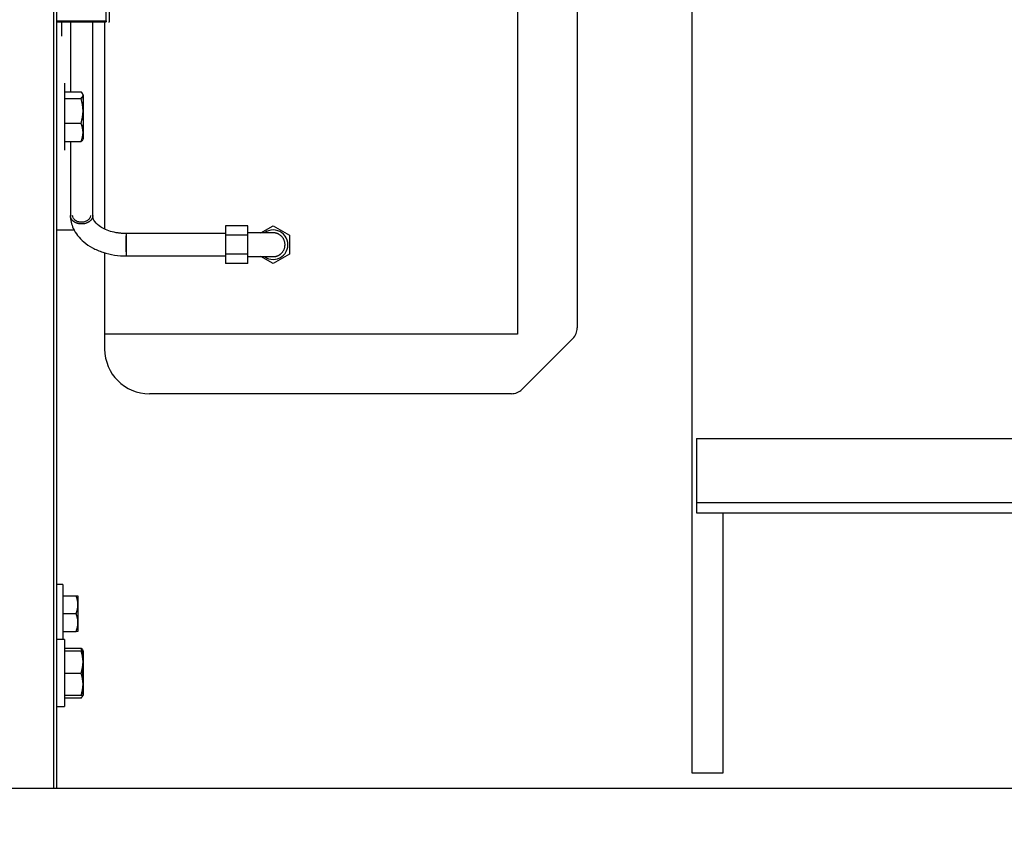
# Model space of a CAD drawing. Header units: inches. Extents: x 0 to 29700, y -16 to 21000.
# Tile 326 of 376: x 20975 to 21635, y 14864 to 15410. Entities that reach past the tile are written whole.
import ezdxf

# ---------------------------------------------------------------- set-up
doc = ezdxf.new("R2010")
doc.units = ezdxf.units.IN
doc.layers.add('254', color=7, linetype='Continuous', true_color=0xffffff)
doc.styles.add('latin_extended', font='simplex.shx')
doc.dimstyles.get("Standard").update_dxf_attribs({"dimtxt": 0.18, "dimasz": 0.18, "dimexe": 0.18, "dimexo": 0.0625, "dimgap": 0.09, "dimtad": 0, "dimtih": 1, "dimtoh": 1, "dimdec": 4, "dimzin": 0, "dimdsep": 46, "dimtxsty": 'Standard', "dimcen": 0.09, "dimadec": 0, "dimazin": 0, "dimtfac": 1, "dimtdec": 4, "dimtofl": 0, "dimtmove": 0, "dimatfit": 3, "dimfxl": 1, "dimtolj": 1, "dimtzin": 0, "dimarcsym": 0})

# ---------------------------------------------------------------- blocks, each defined once
blk = doc.blocks.new('_U5')
at = {"layer": '254', "color": 3, "linetype": 'Continuous', "lineweight": 13, "transparency": 16777216}
for p, q in [((27220.43, 17368.72), (27220.43, 13173.69)), ((18363.86, 15513.19), (18363.86, 13173.69)), ((18538.86, 13223.69), (27045.43, 13223.69))]:
    blk.add_line(p, q, dxfattribs=at)
at = {"layer": '254', "color": 3, "transparency": 16777216}
for points in [[(18538.86, 13252.86), (18538.86, 13194.52), (18363.86, 13223.69)], [(27045.43, 13194.52), (27045.43, 13252.86), (27220.43, 13223.69)]]:
    blk.add_solid(points, dxfattribs=at)
at = {"layer": 'Defpoints', "color": 0, "transparency": 16777216}
for p in [(27220.43, 17418.72), (18363.86, 15563.19), (27220.43, 13223.69)]:
    blk.add_point(p, dxfattribs=at)
at = {"layer": '254', "color": 2, "lineweight": 13, "transparency": 16777216, "insert": (22483.81, 13486.19), "char_height": 175, "attachment_point": 1, "style": 'latin_extended'}
blk.add_mtext('\\A1;8857', dxfattribs=at)

msp = doc.modelspace()

# ---------------------------------------------------------------- linework, layer by layer
at = {"layer": '254', "color": 2, "linetype": 'Continuous', "lineweight": 25}
for p, q in [((21425.86, 15892.361), (21425.86, 14904.361)), ((20997.86, 14893.693), (20997.86, 15656.09)), ((20999.86, 14893.697), (20999.86, 15655.325)), ((21308.86, 15628.694), (21308.86, 15198.694)), ((21348.86, 15453.694), (21348.86, 15202.836)), ((21032.86, 15408.912), (21032.86, 15424.598)), ((21034.86, 15425.251), (21034.86, 15408.258)), ((20999.86, 15408.182), (21032.86, 15408.182)), ((21002.86, 15408.188), (21002.86, 15406.449)), ((21002.86, 15406.449), (21002.86, 15399.358)), ((21031.86, 15408.182), (21031.86, 15269.196)), ((21032.86, 15408.912), (21032.86, 15408.182)), ((21034.86, 15407.772), (21034.86, 15408.258)), ((21002.86, 15399.358), (21002.86, 15398.688)), ((21004.86, 15367.142), (21004.86, 15322.142)), ((21004.86, 15361.372), (21004.86, 15356.89)), ((21004.86, 15361.372), (21016.021, 15361.372)), ((21017.36, 15359.131), (21017.36, 15359.642)), ((21017.36, 15359.131), (21017.36, 15348.524)), ((21004.86, 15356.89), (21004.86, 15340.159)), ((21004.86, 15356.89), (21016.021, 15356.89)), ((21017.36, 15348.524), (21017.36, 15334.035)), ((21004.86, 15340.159), (21004.86, 15327.912)), ((21016.021, 15340.159), (21004.86, 15340.159)), ((21017.36, 15334.035), (21017.36, 15329.642)), ((21004.86, 15327.912), (21016.021, 15327.912)), ((21112.86, 15271.395), (21112.86, 15265.044)), ((21127.86, 15271.395), (21112.86, 15271.395)), ((21127.86, 15265.044), (21127.86, 15271.395)), ((21136.717, 15266.694), (21144.86, 15271.395)), ((21144.86, 15271.395), (21155.86, 15265.044)), ((20999.861, 15268.694), (21011.534, 15268.694)), ((21112.86, 15265.044), (21112.86, 15252.343)), ((21127.86, 15265.044), (21112.86, 15265.044)), ((21144.86, 15266.694), (21127.86, 15266.694)), ((21127.86, 15252.343), (21127.86, 15265.044)), ((21155.86, 15265.044), (21155.86, 15252.343)), ((21031.86, 15253.382), (21031.86, 15198.694)), ((21112.86, 15252.343), (21112.86, 15245.992)), ((21127.86, 15252.343), (21112.86, 15252.343)), ((21127.86, 15245.992), (21127.86, 15252.343)), ((21155.86, 15252.343), (21144.86, 15245.992)), ((21127.86, 15245.992), (21112.86, 15245.992)), ((21127.86, 15250.694), (21144.882, 15250.694)), ((21144.86, 15245.992), (21136.717, 15250.694)), ((21031.86, 15198.694), (21031.86, 15188.694)), ((21308.86, 15198.694), (21031.86, 15198.694)), ((21345.931, 15195.765), (21311.789, 15161.623)), ((21304.718, 15158.694), (21061.86, 15158.694)), ((21428.86, 15128.692), (21428.86, 15085.692)), ((21428.86, 15128.692), (22056.85, 15128.692)), ((21428.86, 15085.692), (22023.995, 15085.692)), ((21428.86, 15085.692), (21428.86, 15078.692)), ((21428.86, 15078.692), (22016.993, 15078.692)), ((21446.86, 14904.361), (21446.86, 15078.692)), ((21003.86, 15030.636), (20999.86, 15030.636)), ((21003.86, 15030.636), (21003.86, 14993.717)), ((21003.86, 15023.136), (21012.789, 15023.136)), ((21013.86, 15023.136), (21013.86, 15017.136)), ((21013.86, 15017.136), (21013.86, 15005.136)), ((21003.86, 15011.136), (21012.789, 15011.136)), ((21013.86, 15005.136), (21013.86, 14999.136)), ((21003.86, 14999.136), (21012.789, 14999.136)), ((21004.86, 14993.717), (20999.86, 14993.717)), ((21004.86, 14993.717), (21004.86, 14948.717)), ((21004.86, 14987.947), (21016.021, 14987.947)), ((21004.86, 14986.217), (21016.021, 14986.217)), ((21017.36, 14986.217), (21017.36, 14978.717)), ((21017.36, 14978.717), (21017.36, 14963.717)), ((21004.86, 14971.217), (21016.021, 14971.217)), ((21017.36, 14963.717), (21017.36, 14956.217)), ((21016.021, 14956.217), (21004.86, 14956.217)), ((21016.021, 14954.486), (21004.86, 14954.486)), ((20999.86, 14948.717), (21004.86, 14948.717)), ((21425.86, 14904.361), (21446.86, 14904.361)), ((22167.754, 14893.692), (18739.86, 14893.692))]:
    msp.add_line(p, q, dxfattribs=at)
at = {"layer": '254', "color": 110, "linetype": 'Continuous', "lineweight": 13}
msp.add_line((21032.86, 15408.912), (20999.86, 15408.912), dxfattribs=at)
at = {"layer": '254', "color": 2, "linetype": 'Continuous', "lineweight": 25}
for centre, radius, start, end in [((21144.86, 15258.694), 9.897, 90, 126.0675), ((21144.86, 15258.694), 9.897, 233.938125, 90), ((21338.86, 15202.836), 10, 315, 0), ((21061.86, 15188.694), 30, 180, 270), ((21304.718, 15168.694), 10, 270, 315)]:
    msp.add_arc(centre, radius, start, end, dxfattribs=at)
for points, degree in [([(21008.86, 15408.182), (21008.86, 15392.578), (21008.86, 15376.975), (21008.86, 15361.372)], 3), ([(21017.36, 15359.131), (21017.36, 15359.892), (21016.837, 15360.641), (21016.021, 15361.372)], 3), ([(21016.021, 15356.89), (21016.839, 15357.623), (21017.36, 15358.367), (21017.36, 15359.131)], 3), ([(21017.051, 15358.09), (21017.25, 15357.15), (21017.36, 15356.201), (21017.36, 15355.249)], 3), ([(21017.36, 15348.524), (21017.36, 15351.364), (21016.837, 15354.159), (21016.021, 15356.89)], 3), ([(21017.36, 15355.249), (21017.36, 15354.298), (21017.249, 15353.348), (21017.05, 15352.408)], 3), ([(21016.021, 15340.159), (21016.839, 15342.896), (21017.36, 15345.674), (21017.36, 15348.524)], 3), ([(21017.052, 15344.644), (21017.25, 15343.362), (21017.36, 15342.069), (21017.36, 15340.76)], 3), ([(21017.36, 15334.035), (21017.36, 15336.108), (21016.835, 15338.164), (21016.021, 15340.159)], 3), ([(21017.36, 15340.76), (21017.36, 15339.452), (21017.249, 15338.153), (21017.05, 15336.866)], 3), ([(21016.021, 15327.912), (21016.83, 15329.893), (21017.36, 15331.961), (21017.36, 15334.035)], 3), ([(21017.051, 15331.196), (21017.25, 15330.852), (21017.36, 15330.505), (21017.36, 15330.153)], 3), ([(21017.36, 15330.153), (21017.36, 15329.392), (21016.837, 15328.643), (21016.021, 15327.912)], 3), ([(21046.36, 15251.194), (21079.61, 15251.194), (21112.86, 15251.194)], 2), ([(21012.789, 15023.136), (21013.435, 15023.136), (21013.86, 15023.136), (21013.86, 15023.136)], 3), ([(21013.86, 15017.136), (21013.86, 15019.173), (21013.441, 15021.178), (21012.789, 15023.136)], 3), ([(21012.789, 15011.136), (21013.443, 15013.099), (21013.86, 15015.092), (21013.86, 15017.136)], 3), ([(21013.86, 15005.136), (21013.86, 15007.173), (21013.441, 15009.178), (21012.789, 15011.136)], 3), ([(21012.789, 14999.136), (21013.443, 15001.099), (21013.86, 15003.092), (21013.86, 15005.136)], 3), ([(21013.861, 14999.136), (21013.86, 14999.136), (21013.436, 14999.136), (21012.789, 14999.136)], 3), ([(21016.021, 14987.947), (21016.839, 14987.214), (21017.36, 14986.469), (21017.36, 14985.706)], 3), ([(21017.36, 14981.823), (21017.36, 14983.898), (21016.83, 14985.966), (21016.021, 14987.947)], 3), ([(21016.021, 14986.217), (21016.835, 14986.217), (21017.36, 14986.217), (21017.36, 14986.217)], 3), ([(21017.36, 14978.717), (21017.36, 14981.263), (21016.837, 14983.769), (21016.021, 14986.217)], 3), ([(21017.36, 14985.706), (21017.36, 14985.354), (21017.249, 14985.005), (21017.048, 14984.659)], 3), ([(21017.283, 14980.427), (21017.334, 14980.891), (21017.36, 14981.357), (21017.36, 14981.823)], 3), ([(21016.021, 14971.217), (21016.839, 14973.671), (21017.36, 14976.161), (21017.36, 14978.717)], 3), ([(21017.36, 14975.099), (21017.36, 14973.792), (21017.249, 14972.494), (21017.05, 14971.208)], 3), ([(21017.267, 14977.215), (21017.328, 14976.514), (21017.36, 14975.809), (21017.36, 14975.099)], 3), ([(21017.36, 14963.717), (21017.36, 14966.263), (21016.837, 14968.769), (21016.021, 14971.217)], 3), ([(21017.36, 14967.334), (21017.36, 14969.363), (21017.093, 14971.37), (21016.643, 14973.346)], 3), ([(21016.021, 14956.217), (21016.839, 14958.671), (21017.36, 14961.161), (21017.36, 14963.717)], 3), ([(21017.263, 14962.179), (21017.327, 14961.657), (21017.36, 14961.134), (21017.36, 14960.61)], 3), ([(21017.284, 14965.422), (21017.334, 14966.056), (21017.36, 14966.693), (21017.36, 14967.334)], 3), ([(21016.021, 14954.486), (21016.839, 14955.22), (21017.36, 14955.964), (21017.36, 14956.728)], 3), ([(21017.361, 14956.217), (21017.36, 14956.217), (21016.835, 14956.217), (21016.021, 14956.217)], 3), ([(21017.36, 14956.728), (21017.36, 14957.283), (21017.082, 14957.832), (21016.614, 14958.372)], 3), ([(21017.36, 14960.61), (21017.36, 14959.656), (21017.249, 14958.705), (21017.05, 14957.763)], 3)]:
    msp.add_open_spline(points, degree=degree, dxfattribs=at)
for points, knots in [([(21023.86, 15278.286), (21023.86, 15282.76), (21023.86, 15291.706), (21023.86, 15305.126), (21023.86, 15324.617), (21023.86, 15358.968), (21023.86, 15388.847), (21023.86, 15408.181)], [0, 0, 0, 0, 0.1033131, 0.2066277, 0.3099423, 0.5534696, 1, 1, 1, 1]), ([(21008.86, 15327.914), (21008.86, 15327.358), (21008.86, 15318.813), (21008.86, 15302.28), (21008.86, 15286.304), (21008.86, 15278.316)], [0, 0, 0, 0, 0.0336402, 0.5168194, 1, 1, 1, 1]), ([(21008.86, 15278.316), (21008.921, 15275.235), (21010.301, 15268.847), (21016.15, 15261.473), (21023.599, 15256.462), (21030.615, 15253.449), (21038.397, 15251.599), (21043.689, 15251.196), (21046.36, 15251.194)], [0, 0, 0, 0, 0.1995604, 0.4442802, 0.580415, 0.7211526, 0.8624109, 1, 1, 1, 1]), ([(21016.108, 15273.764), (21015.401, 15273.786), (21013.886, 15274.029), (21011.811, 15275.136), (21010.568, 15276.742), (21010.356, 15277.847), (21010.361, 15278.339)], [0, 0, 0, 0, 0.2560819, 0.5121639, 0.7682458, 1, 1, 1, 1]), ([(21022.36, 15278.268), (21022.359, 15278.215), (21022.358, 15278.162), (21022.325, 15277.575), (21022.005, 15276.428), (21020.542, 15274.857), (21018.351, 15273.886), (21016.814, 15273.741), (21016.108, 15273.764)], [0, 0, 0, 0, 0.0238546, 0.0238546, 0.2678909, 0.5119273, 0.7559636, 1, 1, 1, 1]), ([(21046.361, 15266.193), (21045.777, 15266.194), (21044.738, 15266.217), (21042.896, 15266.33), (21039.853, 15266.662), (21035.732, 15267.557), (21031.449, 15269.222), (21027.273, 15271.751), (21024.806, 15274.57), (21024.027, 15276.746), (21023.878, 15277.734), (21023.86, 15278.123), (21023.86, 15278.286)], [0, 0, 0, 0, 0.0467314, 0.0836038, 0.1495598, 0.2980753, 0.4415926, 0.5765702, 0.8116391, 0.9226886, 0.9670202, 1, 1, 1, 1]), ([(21112.86, 15266.193), (21101.777, 15266.193), (21085.152, 15266.193), (21062.986, 15266.193), (21051.903, 15266.193), (21046.361, 15266.193)], [0, 0, 0, 0, 0.5000055, 0.7500083, 1, 1, 1, 1]), ([(21046.361, 15253.991), (21046.361, 15254.431), (21046.361, 15255.58), (21046.361, 15257.983), (21046.361, 15260.51), (21046.361, 15261.866), (21046.361, 15262.974), (21046.361, 15264.013), (21046.361, 15264.832), (21046.361, 15264.629), (21046.361, 15264.202), (21046.361, 15264.048)], [0, 0, 0, 0, 0.1342347, 0.2684695, 0.4027042, 0.536939, 0.536939, 0.6711737, 0.8054085, 0.9396432, 1, 1, 1, 1]), ([(21144.884, 15250.694), (21144.928, 15250.694), (21145.034, 15250.695), (21145.203, 15250.7), (21145.391, 15250.711), (21145.579, 15250.725), (21145.767, 15250.744), (21145.953, 15250.768), (21146.12, 15250.793), (21146.267, 15250.818), (21146.393, 15250.842), (21146.518, 15250.867), (21146.642, 15250.894), (21146.765, 15250.923), (21146.886, 15250.954), (21147.006, 15250.986), (21147.125, 15251.021), (21147.242, 15251.056), (21147.358, 15251.093), (21147.473, 15251.132), (21147.586, 15251.172), (21147.698, 15251.213), (21147.808, 15251.256), (21147.917, 15251.3), (21148.024, 15251.345), (21148.13, 15251.392), (21148.235, 15251.44), (21148.338, 15251.489), (21148.439, 15251.538), (21148.539, 15251.589), (21148.638, 15251.641), (21148.735, 15251.694), (21148.831, 15251.748), (21148.925, 15251.803), (21149.017, 15251.858), (21149.108, 15251.914), (21149.198, 15251.971), (21149.286, 15252.029), (21149.373, 15252.088), (21149.458, 15252.147), (21149.542, 15252.206), (21149.624, 15252.266), (21149.705, 15252.327), (21149.785, 15252.388), (21149.863, 15252.45), (21149.939, 15252.512), (21150.179, 15252.712), (21150.564, 15253.067), (21151.059, 15253.618), (21151.493, 15254.201), (21151.866, 15254.81), (21152.178, 15255.436), (21152.43, 15256.075), (21152.625, 15256.729), (21152.765, 15257.397), (21152.847, 15258.082), (21152.87, 15258.773), (21152.833, 15259.465), (21152.736, 15260.153), (21152.58, 15260.833), (21152.364, 15261.497), (21152.085, 15262.155), (21151.737, 15262.804), (21151.314, 15263.442), (21150.817, 15264.054), (21150.244, 15264.63), (21149.597, 15265.159), (21149.038, 15265.525), (21148.598, 15265.769), (21148.294, 15265.922), (21147.97, 15266.067), (21147.628, 15266.203), (21147.267, 15266.326), (21147.006, 15266.402), (21146.851, 15266.442), (21146.808, 15266.453), (21146.764, 15266.464), (21146.719, 15266.475), (21146.672, 15266.486), (21146.625, 15266.497), (21146.576, 15266.508), (21146.526, 15266.518), (21146.474, 15266.529), (21146.421, 15266.54), (21146.367, 15266.55), (21146.312, 15266.561), (21146.256, 15266.571), (21146.198, 15266.581), (21146.139, 15266.591), (21146.079, 15266.6), (21146.017, 15266.61), (21145.954, 15266.619), (21145.89, 15266.627), (21145.825, 15266.635), (21145.758, 15266.643), (21145.69, 15266.651), (21145.621, 15266.658), (21145.55, 15266.664), (21145.479, 15266.67), (21145.406, 15266.675), (21145.331, 15266.68), (21145.256, 15266.684), (21145.179, 15266.687), (21145.101, 15266.69), (21145.022, 15266.692), (21144.942, 15266.693), (21144.888, 15266.694), (21144.86, 15266.694)], [0, 0, 0, 0, 0.0060506, 0.0147655, 0.0234816, 0.0321989, 0.0409175, 0.0496372, 0.0583581, 0.0643435, 0.0702754, 0.0761537, 0.0819786, 0.0877501, 0.0934681, 0.0991328, 0.1047442, 0.1103022, 0.1158071, 0.1212587, 0.1266572, 0.1320025, 0.1372948, 0.1425341, 0.1477204, 0.1528537, 0.1579342, 0.1629619, 0.1679368, 0.172859, 0.1777285, 0.1825455, 0.1873099, 0.1920219, 0.1966815, 0.2012887, 0.2058437, 0.2103465, 0.2147971, 0.2191958, 0.2235425, 0.2278374, 0.2320804, 0.2362718, 0.2404116, 0.2444999, 0.2485369, 0.2791199, 0.3082122, 0.3358796, 0.3621985, 0.3872578, 0.4111605, 0.4340251, 0.4568849, 0.4795107, 0.5020637, 0.5247063, 0.547599, 0.5708972, 0.5947485, 0.6192903, 0.6461003, 0.6746966, 0.7051841, 0.737649, 0.772163, 0.8087855, 0.8230211, 0.8379961, 0.8537122, 0.8701707, 0.887373, 0.90532, 0.9072753, 0.9092877, 0.9113572, 0.9134838, 0.9156675, 0.9179083, 0.9202062, 0.9225613, 0.9249734, 0.9274427, 0.929969, 0.9325525, 0.9351931, 0.9378908, 0.9406457, 0.9434576, 0.9463267, 0.9492528, 0.9522361, 0.9552766, 0.9583741, 0.9615288, 0.9647405, 0.9680094, 0.9713354, 0.9747186, 0.9781589, 0.9816562, 0.9852107, 0.9888224, 0.9924911, 0.996217, 1, 1, 1, 1])]:
    msp.add_open_spline(points, degree=3, knots=knots, dxfattribs=at)
for points, weights in [([(21016.045, 15272.63), (21013.459, 15272.712), (21010.108, 15273.772), (21008.84, 15276.351), (21008.861, 15278.344)], [1.01661171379, 1.01661171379, 0.961249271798, 1.01259447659, 1.01641737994]), ([(21046.361, 15252.816), (21046.361, 15252.121), (21046.36, 15251.53), (21046.36, 15251.212), (21046.36, 15251.194)], [1.01661171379, 1.01661171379, 1.00625836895, 0.998658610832, 0.99585746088])]:
    msp.add_rational_spline(points, weights, degree=4, dxfattribs=at)
for points, weights, knots in [([(21023.86, 15278.256), (21023.86, 15278.207), (21023.858, 15278.159), (21023.856, 15278.11), (21023.742, 15276.057), (21022.269, 15273.436), (21018.694, 15272.545), (21016.045, 15272.63)], [1.01642030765, 1.01651365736, 1.01657822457, 1.01661171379, 1.01661171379, 0.958470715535, 1.01661171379, 1.01661171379], [0, 0, 0, 0, 0, 0.0234375, 0.0234375, 0.0234375, 1, 1, 1, 1, 1]), ([(21046.361, 15266.194), (21046.361, 15266.2), (21046.361, 15265.65), (21046.361, 15264.54), (21046.361, 15261.274), (21046.361, 15257.69), (21046.361, 15254.463), (21046.361, 15252.816)], [0.995695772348, 0.992195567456, 0.997610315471, 1.01661171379, 1.01661171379, 0.958470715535, 1.01661171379, 1.01661171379], [0, 0, 0, 0, 0, 0.3637374, 0.3637374, 0.3637374, 1, 1, 1, 1, 1])]:
    msp.add_rational_spline(points, weights, degree=4, knots=knots, dxfattribs=at)

# ---------------------------------------------------------------- dimensions: what is measured, and where the dimension line sits
at = {"layer": '254', "color": 2, "linetype": 'Continuous', "lineweight": 13}
dim = msp.add_linear_dim(base=(27220.427, 13223.692), p1=(18363.86, 15563.186), p2=(27220.427, 17418.716), dimstyle='Standard', override={"dimscale": 50, "dimtxt": 3.5, "dimasz": 3.5, "dimexe": 1, "dimexo": 1, "dimgap": 1.75, "dimtad": 1, "dimtih": 1, "dimtoh": 0, "dimdec": 0, "dimlfac": 1, "dimzin": 8, "dimdsep": 46, "dimlunit": 2, "dimtxsty": 'latin_extended', "dimsah": 1, "dimse1": 0, "dimse2": 0, "dimsd1": 0, "dimsd2": 0, "dimclrd": 3, "dimclre": 3, "dimclrt": 2, "dimtol": 0, "dimtm": -0.1, "dimtfac": 0.714286, "dimtdec": 3, "dimtofl": 1, "dimtmove": 0, "dimtzin": 8, "dimlwd": 13, "dimlwe": 13}, dxfattribs=at)
dim.commit()
dim.dimension.update_dxf_attribs({"geometry": '_U5', "text_midpoint": (22792.144, 13223.692), "dimtype": 160})

doc.saveas('drawing.dxf')
